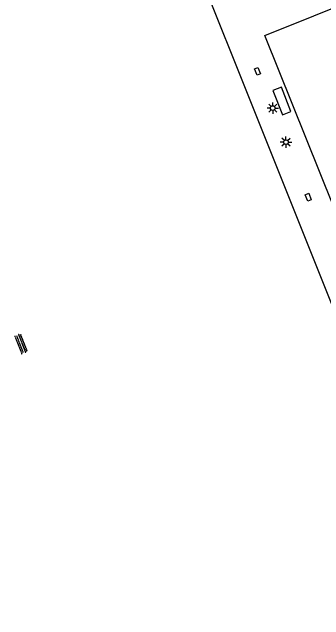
# Model space of a CAD drawing. Extents: x 137999 to 141000, y 397500 to 400501.
# Drawn here: x 138412.6 to 138446.7, y 398990.9 to 399057.4 of the extents above; entities that cross this region are included whole.
import ezdxf

# ---------------------------------------------------------------- set-up
doc = ezdxf.new("R2010")
doc.units = 0
for name, color, linetype in [('gg-bbg-overig bouwwerk', 7, 'Continuous'), ('gg-knt-verharding', 7, 'Continuous'), ('gt-symb-kolk center center', 7, 'Continuous'), ('gt-symb-lichtmast', 7, 'Continuous'), ('gt-symb-overige verharding', 7, 'Continuous')]:
    doc.layers.add(name, color=color, linetype=linetype)

# ---------------------------------------------------------------- blocks, each defined once
blk = doc.blocks.new('gt0-KOLKCC')
at = {"layer": 'gt-symb-kolk center center'}
blk.add_lwpolyline([(-0.375, 0.2), (0.375, 0.2), (0.375, -0.2), (-0.375, -0.2)], close=True, dxfattribs=at)
blk = doc.blocks.new('gt0-LMAST')
at = {"layer": 'gt-symb-lichtmast'}
for p, q in [((-0.182, 0.173), (-0.447, 0.438)), ((-0.005, 0.246), (-0.005, 0.621)), ((0.172, 0.173), (0.437, 0.438)), ((-0.255, -0.004), (-0.63, -0.004)), ((-0.182, -0.181), (-0.447, -0.446)), ((-0.005, -0.254), (-0.005, -0.629)), ((0.437, -0.446), (0.172, -0.181)), ((0.245, -0.004), (0.62, -0.004))]:
    blk.add_line(p, q, dxfattribs=at)
blk.add_circle((-0.005, -0.004), 0.25, dxfattribs=at)
blk = doc.blocks.new('gt0-OVH')
at = {"layer": 'gt-symb-overige verharding'}
for points in [[(-0.972, 0.298), (-0.967, 0.308), (-0.965, 0.319), (-0.966, 0.33), (-0.971, 0.34), (-0.978, 0.348), (-0.988, 0.353), (-0.999, 0.355), (-1.01, 0.354), (-1.02, 0.349), (-1.028, 0.342), (-1.033, 0.332), (-1.035, 0.321), (-1.034, 0.31), (-1.029, 0.3), (-1.022, 0.292), (-1.012, 0.287), (-1.001, 0.285), (-0.99, 0.286), (-0.98, 0.291)], [(-0.872, 0.106), (-0.867, 0.116), (-0.865, 0.126), (-0.866, 0.137), (-0.871, 0.147), (-0.878, 0.156), (-0.888, 0.161), (-0.899, 0.163), (-0.91, 0.162), (-0.92, 0.157), (-0.928, 0.15), (-0.933, 0.14), (-0.935, 0.129), (-0.934, 0.118), (-0.929, 0.108), (-0.922, 0.1), (-0.912, 0.095), (-0.901, 0.092), (-0.89, 0.094), (-0.88, 0.098)], [(-0.772, 0.298), (-0.767, 0.308), (-0.765, 0.319), (-0.766, 0.33), (-0.771, 0.34), (-0.778, 0.348), (-0.788, 0.353), (-0.799, 0.355), (-0.81, 0.354), (-0.82, 0.349), (-0.828, 0.342), (-0.833, 0.332), (-0.835, 0.321), (-0.834, 0.31), (-0.829, 0.3), (-0.822, 0.292), (-0.812, 0.287), (-0.801, 0.285), (-0.79, 0.286), (-0.78, 0.291)], [(-0.672, 0.106), (-0.667, 0.116), (-0.665, 0.126), (-0.666, 0.137), (-0.671, 0.147), (-0.678, 0.156), (-0.688, 0.161), (-0.699, 0.163), (-0.71, 0.162), (-0.72, 0.157), (-0.728, 0.15), (-0.733, 0.14), (-0.735, 0.129), (-0.734, 0.118), (-0.729, 0.108), (-0.722, 0.1), (-0.712, 0.095), (-0.701, 0.092), (-0.69, 0.094), (-0.68, 0.098)], [(-0.572, 0.298), (-0.567, 0.308), (-0.565, 0.319), (-0.566, 0.33), (-0.571, 0.34), (-0.578, 0.348), (-0.588, 0.353), (-0.599, 0.355), (-0.61, 0.354), (-0.62, 0.349), (-0.628, 0.342), (-0.633, 0.332), (-0.635, 0.321), (-0.634, 0.31), (-0.629, 0.3), (-0.622, 0.292), (-0.612, 0.287), (-0.601, 0.285), (-0.59, 0.286), (-0.58, 0.291)], [(-0.472, 0.106), (-0.467, 0.116), (-0.465, 0.126), (-0.466, 0.137), (-0.471, 0.147), (-0.478, 0.156), (-0.488, 0.161), (-0.499, 0.163), (-0.51, 0.162), (-0.52, 0.157), (-0.528, 0.15), (-0.533, 0.14), (-0.535, 0.129), (-0.534, 0.118), (-0.529, 0.108), (-0.522, 0.1), (-0.512, 0.095), (-0.501, 0.092), (-0.49, 0.094), (-0.48, 0.098)], [(-0.372, 0.298), (-0.367, 0.308), (-0.365, 0.319), (-0.366, 0.33), (-0.371, 0.34), (-0.378, 0.348), (-0.388, 0.353), (-0.399, 0.355), (-0.41, 0.354), (-0.42, 0.349), (-0.428, 0.342), (-0.433, 0.332), (-0.435, 0.321), (-0.434, 0.31), (-0.429, 0.3), (-0.422, 0.292), (-0.412, 0.287), (-0.401, 0.285), (-0.39, 0.286), (-0.38, 0.291)], [(-0.272, 0.106), (-0.267, 0.116), (-0.265, 0.126), (-0.266, 0.137), (-0.271, 0.147), (-0.278, 0.156), (-0.288, 0.161), (-0.299, 0.163), (-0.31, 0.162), (-0.32, 0.157), (-0.328, 0.15), (-0.333, 0.14), (-0.335, 0.129), (-0.334, 0.118), (-0.329, 0.108), (-0.322, 0.1), (-0.312, 0.095), (-0.301, 0.092), (-0.29, 0.094), (-0.28, 0.098)], [(-0.172, 0.298), (-0.167, 0.308), (-0.165, 0.319), (-0.166, 0.33), (-0.171, 0.34), (-0.178, 0.348), (-0.188, 0.353), (-0.199, 0.355), (-0.21, 0.354), (-0.22, 0.349), (-0.228, 0.342), (-0.233, 0.332), (-0.235, 0.321), (-0.234, 0.31), (-0.229, 0.3), (-0.222, 0.292), (-0.212, 0.287), (-0.201, 0.285), (-0.19, 0.286), (-0.18, 0.291)], [(-0.072, 0.106), (-0.067, 0.116), (-0.065, 0.126), (-0.066, 0.137), (-0.071, 0.147), (-0.078, 0.156), (-0.088, 0.161), (-0.099, 0.163), (-0.11, 0.162), (-0.12, 0.157), (-0.128, 0.15), (-0.133, 0.14), (-0.135, 0.129), (-0.134, 0.118), (-0.129, 0.108), (-0.122, 0.1), (-0.112, 0.095), (-0.101, 0.092), (-0.09, 0.094), (-0.08, 0.098)], [(0.028, 0.298), (0.033, 0.308), (0.035, 0.319), (0.034, 0.33), (0.029, 0.34), (0.022, 0.348), (0.012, 0.353), (0.001, 0.355), (-0.01, 0.354), (-0.02, 0.349), (-0.028, 0.342), (-0.033, 0.332), (-0.035, 0.321), (-0.034, 0.31), (-0.029, 0.3), (-0.022, 0.292), (-0.012, 0.287), (-0.001, 0.285), (0.01, 0.286), (0.02, 0.291)], [(0.128, 0.106), (0.133, 0.116), (0.135, 0.126), (0.134, 0.137), (0.129, 0.147), (0.122, 0.156), (0.112, 0.161), (0.101, 0.163), (0.09, 0.162), (0.08, 0.157), (0.072, 0.15), (0.067, 0.14), (0.065, 0.129), (0.066, 0.118), (0.071, 0.108), (0.078, 0.1), (0.088, 0.095), (0.099, 0.092), (0.11, 0.094), (0.12, 0.098)], [(0.228, 0.298), (0.233, 0.308), (0.235, 0.319), (0.234, 0.33), (0.229, 0.34), (0.222, 0.348), (0.212, 0.353), (0.201, 0.355), (0.19, 0.354), (0.18, 0.349), (0.172, 0.342), (0.167, 0.332), (0.165, 0.321), (0.166, 0.31), (0.171, 0.3), (0.178, 0.292), (0.188, 0.287), (0.199, 0.285), (0.21, 0.286), (0.22, 0.291)], [(0.328, 0.106), (0.333, 0.116), (0.335, 0.126), (0.334, 0.137), (0.329, 0.147), (0.322, 0.156), (0.312, 0.161), (0.301, 0.163), (0.29, 0.162), (0.28, 0.157), (0.272, 0.15), (0.267, 0.14), (0.265, 0.129), (0.266, 0.118), (0.271, 0.108), (0.278, 0.1), (0.288, 0.095), (0.299, 0.092), (0.31, 0.094), (0.32, 0.098)], [(0.428, 0.298), (0.433, 0.308), (0.435, 0.319), (0.434, 0.33), (0.429, 0.34), (0.422, 0.348), (0.412, 0.353), (0.401, 0.355), (0.39, 0.354), (0.38, 0.349), (0.372, 0.342), (0.367, 0.332), (0.365, 0.321), (0.366, 0.31), (0.371, 0.3), (0.378, 0.292), (0.388, 0.287), (0.399, 0.285), (0.41, 0.286), (0.42, 0.291)], [(0.528, 0.106), (0.533, 0.116), (0.535, 0.126), (0.534, 0.137), (0.529, 0.147), (0.522, 0.156), (0.512, 0.161), (0.501, 0.163), (0.49, 0.162), (0.48, 0.157), (0.472, 0.15), (0.467, 0.14), (0.465, 0.129), (0.466, 0.118), (0.471, 0.108), (0.478, 0.1), (0.488, 0.095), (0.499, 0.092), (0.51, 0.094), (0.52, 0.098)], [(0.628, 0.298), (0.633, 0.308), (0.635, 0.319), (0.634, 0.33), (0.629, 0.34), (0.622, 0.348), (0.612, 0.353), (0.601, 0.355), (0.59, 0.354), (0.58, 0.349), (0.572, 0.342), (0.567, 0.332), (0.565, 0.321), (0.566, 0.31), (0.571, 0.3), (0.578, 0.292), (0.588, 0.287), (0.599, 0.285), (0.61, 0.286), (0.62, 0.291)], [(0.728, 0.106), (0.733, 0.116), (0.735, 0.126), (0.734, 0.137), (0.729, 0.147), (0.722, 0.156), (0.712, 0.161), (0.701, 0.163), (0.69, 0.162), (0.68, 0.157), (0.672, 0.15), (0.667, 0.14), (0.665, 0.129), (0.666, 0.118), (0.671, 0.108), (0.678, 0.1), (0.688, 0.095), (0.699, 0.092), (0.71, 0.094), (0.72, 0.098)], [(0.828, 0.298), (0.833, 0.308), (0.835, 0.319), (0.834, 0.33), (0.829, 0.34), (0.822, 0.348), (0.812, 0.353), (0.801, 0.355), (0.79, 0.354), (0.78, 0.349), (0.772, 0.342), (0.767, 0.332), (0.765, 0.321), (0.766, 0.31), (0.771, 0.3), (0.778, 0.292), (0.788, 0.287), (0.799, 0.285), (0.81, 0.286), (0.82, 0.291)], [(0.928, 0.106), (0.933, 0.116), (0.935, 0.126), (0.934, 0.137), (0.929, 0.147), (0.922, 0.156), (0.912, 0.161), (0.901, 0.163), (0.89, 0.162), (0.88, 0.157), (0.872, 0.15), (0.867, 0.14), (0.865, 0.129), (0.866, 0.118), (0.871, 0.108), (0.878, 0.1), (0.888, 0.095), (0.899, 0.092), (0.91, 0.094), (0.92, 0.098)], [(1.028, 0.298), (1.033, 0.308), (1.035, 0.319), (1.034, 0.33), (1.029, 0.34), (1.022, 0.348), (1.012, 0.353), (1.001, 0.355), (0.99, 0.354), (0.98, 0.349), (0.972, 0.342), (0.967, 0.332), (0.965, 0.321), (0.966, 0.31), (0.971, 0.3), (0.978, 0.292), (0.988, 0.287), (0.999, 0.285), (1.01, 0.286), (1.02, 0.291)], [(-0.972, -0.142), (-0.967, -0.132), (-0.965, -0.121), (-0.966, -0.11), (-0.971, -0.1), (-0.978, -0.092), (-0.988, -0.087), (-0.999, -0.085), (-1.01, -0.086), (-1.02, -0.091), (-1.028, -0.098), (-1.033, -0.108), (-1.035, -0.119), (-1.034, -0.13), (-1.029, -0.14), (-1.022, -0.148), (-1.012, -0.153), (-1.001, -0.155), (-0.99, -0.154), (-0.98, -0.149)], [(-0.872, -0.334), (-0.867, -0.324), (-0.865, -0.314), (-0.866, -0.303), (-0.871, -0.293), (-0.878, -0.284), (-0.888, -0.279), (-0.899, -0.277), (-0.91, -0.278), (-0.92, -0.283), (-0.928, -0.29), (-0.933, -0.3), (-0.935, -0.311), (-0.934, -0.322), (-0.929, -0.332), (-0.922, -0.34), (-0.912, -0.345), (-0.901, -0.348), (-0.89, -0.346), (-0.88, -0.342)], [(-0.772, -0.142), (-0.767, -0.132), (-0.765, -0.121), (-0.766, -0.11), (-0.771, -0.1), (-0.778, -0.092), (-0.788, -0.087), (-0.799, -0.085), (-0.81, -0.086), (-0.82, -0.091), (-0.828, -0.098), (-0.833, -0.108), (-0.835, -0.119), (-0.834, -0.13), (-0.829, -0.14), (-0.822, -0.148), (-0.812, -0.153), (-0.801, -0.155), (-0.79, -0.154), (-0.78, -0.149)], [(-0.672, -0.334), (-0.667, -0.324), (-0.665, -0.314), (-0.666, -0.303), (-0.671, -0.293), (-0.678, -0.284), (-0.688, -0.279), (-0.699, -0.277), (-0.71, -0.278), (-0.72, -0.283), (-0.728, -0.29), (-0.733, -0.3), (-0.735, -0.311), (-0.734, -0.322), (-0.729, -0.332), (-0.722, -0.34), (-0.712, -0.345), (-0.701, -0.348), (-0.69, -0.346), (-0.68, -0.342)], [(-0.572, -0.142), (-0.567, -0.132), (-0.565, -0.121), (-0.566, -0.11), (-0.571, -0.1), (-0.578, -0.092), (-0.588, -0.087), (-0.599, -0.085), (-0.61, -0.086), (-0.62, -0.091), (-0.628, -0.098), (-0.633, -0.108), (-0.635, -0.119), (-0.634, -0.13), (-0.629, -0.14), (-0.622, -0.148), (-0.612, -0.153), (-0.601, -0.155), (-0.59, -0.154), (-0.58, -0.149)], [(-0.472, -0.334), (-0.467, -0.324), (-0.465, -0.314), (-0.466, -0.303), (-0.471, -0.293), (-0.478, -0.284), (-0.488, -0.279), (-0.499, -0.277), (-0.51, -0.278), (-0.52, -0.283), (-0.528, -0.29), (-0.533, -0.3), (-0.535, -0.311), (-0.534, -0.322), (-0.529, -0.332), (-0.522, -0.34), (-0.512, -0.345), (-0.501, -0.348), (-0.49, -0.346), (-0.48, -0.342)], [(-0.372, -0.142), (-0.367, -0.132), (-0.365, -0.121), (-0.366, -0.11), (-0.371, -0.1), (-0.378, -0.092), (-0.388, -0.087), (-0.399, -0.085), (-0.41, -0.086), (-0.42, -0.091), (-0.428, -0.098), (-0.433, -0.108), (-0.435, -0.119), (-0.434, -0.13), (-0.429, -0.14), (-0.422, -0.148), (-0.412, -0.153), (-0.401, -0.155), (-0.39, -0.154), (-0.38, -0.149)], [(-0.272, -0.334), (-0.267, -0.324), (-0.265, -0.314), (-0.266, -0.303), (-0.271, -0.293), (-0.278, -0.284), (-0.288, -0.279), (-0.299, -0.277), (-0.31, -0.278), (-0.32, -0.283), (-0.328, -0.29), (-0.333, -0.3), (-0.335, -0.311), (-0.334, -0.322), (-0.329, -0.332), (-0.322, -0.34), (-0.312, -0.345), (-0.301, -0.348), (-0.29, -0.346), (-0.28, -0.342)], [(-0.172, -0.142), (-0.167, -0.132), (-0.165, -0.121), (-0.166, -0.11), (-0.171, -0.1), (-0.178, -0.092), (-0.188, -0.087), (-0.199, -0.085), (-0.21, -0.086), (-0.22, -0.091), (-0.228, -0.098), (-0.233, -0.108), (-0.235, -0.119), (-0.234, -0.13), (-0.229, -0.14), (-0.222, -0.148), (-0.212, -0.153), (-0.201, -0.155), (-0.19, -0.154), (-0.18, -0.149)], [(-0.072, -0.334), (-0.067, -0.324), (-0.065, -0.314), (-0.066, -0.303), (-0.071, -0.293), (-0.078, -0.284), (-0.088, -0.279), (-0.099, -0.277), (-0.11, -0.278), (-0.12, -0.283), (-0.128, -0.29), (-0.133, -0.3), (-0.135, -0.311), (-0.134, -0.322), (-0.129, -0.332), (-0.122, -0.34), (-0.112, -0.345), (-0.101, -0.348), (-0.09, -0.346), (-0.08, -0.342)], [(0.028, -0.142), (0.033, -0.132), (0.035, -0.121), (0.034, -0.11), (0.029, -0.1), (0.022, -0.092), (0.012, -0.087), (0.001, -0.085), (-0.01, -0.086), (-0.02, -0.091), (-0.028, -0.098), (-0.033, -0.108), (-0.035, -0.119), (-0.034, -0.13), (-0.029, -0.14), (-0.022, -0.148), (-0.012, -0.153), (-0.001, -0.155), (0.01, -0.154), (0.02, -0.149)], [(0.128, -0.334), (0.133, -0.324), (0.135, -0.314), (0.134, -0.303), (0.129, -0.293), (0.122, -0.284), (0.112, -0.279), (0.101, -0.277), (0.09, -0.278), (0.08, -0.283), (0.072, -0.29), (0.067, -0.3), (0.065, -0.311), (0.066, -0.322), (0.071, -0.332), (0.078, -0.34), (0.088, -0.345), (0.099, -0.348), (0.11, -0.346), (0.12, -0.342)], [(0.228, -0.142), (0.233, -0.132), (0.235, -0.121), (0.234, -0.11), (0.229, -0.1), (0.222, -0.092), (0.212, -0.087), (0.201, -0.085), (0.19, -0.086), (0.18, -0.091), (0.172, -0.098), (0.167, -0.108), (0.165, -0.119), (0.166, -0.13), (0.171, -0.14), (0.178, -0.148), (0.188, -0.153), (0.199, -0.155), (0.21, -0.154), (0.22, -0.149)], [(0.328, -0.334), (0.333, -0.324), (0.335, -0.314), (0.334, -0.303), (0.329, -0.293), (0.322, -0.284), (0.312, -0.279), (0.301, -0.277), (0.29, -0.278), (0.28, -0.283), (0.272, -0.29), (0.267, -0.3), (0.265, -0.311), (0.266, -0.322), (0.271, -0.332), (0.278, -0.34), (0.288, -0.345), (0.299, -0.348), (0.31, -0.346), (0.32, -0.342)], [(0.428, -0.142), (0.433, -0.132), (0.435, -0.121), (0.434, -0.11), (0.429, -0.1), (0.422, -0.092), (0.412, -0.087), (0.401, -0.085), (0.39, -0.086), (0.38, -0.091), (0.372, -0.098), (0.367, -0.108), (0.365, -0.119), (0.366, -0.13), (0.371, -0.14), (0.378, -0.148), (0.388, -0.153), (0.399, -0.155), (0.41, -0.154), (0.42, -0.149)], [(0.528, -0.334), (0.533, -0.324), (0.535, -0.314), (0.534, -0.303), (0.529, -0.293), (0.522, -0.284), (0.512, -0.279), (0.501, -0.277), (0.49, -0.278), (0.48, -0.283), (0.472, -0.29), (0.467, -0.3), (0.465, -0.311), (0.466, -0.322), (0.471, -0.332), (0.478, -0.34), (0.488, -0.345), (0.499, -0.348), (0.51, -0.346), (0.52, -0.342)], [(0.628, -0.142), (0.633, -0.132), (0.635, -0.121), (0.634, -0.11), (0.629, -0.1), (0.622, -0.092), (0.612, -0.087), (0.601, -0.085), (0.59, -0.086), (0.58, -0.091), (0.572, -0.098), (0.567, -0.108), (0.565, -0.119), (0.566, -0.13), (0.571, -0.14), (0.578, -0.148), (0.588, -0.153), (0.599, -0.155), (0.61, -0.154), (0.62, -0.149)], [(0.728, -0.334), (0.733, -0.324), (0.735, -0.314), (0.734, -0.303), (0.729, -0.293), (0.722, -0.284), (0.712, -0.279), (0.701, -0.277), (0.69, -0.278), (0.68, -0.283), (0.672, -0.29), (0.667, -0.3), (0.665, -0.311), (0.666, -0.322), (0.671, -0.332), (0.678, -0.34), (0.688, -0.345), (0.699, -0.348), (0.71, -0.346), (0.72, -0.342)], [(0.828, -0.142), (0.833, -0.132), (0.835, -0.121), (0.834, -0.11), (0.829, -0.1), (0.822, -0.092), (0.812, -0.087), (0.801, -0.085), (0.79, -0.086), (0.78, -0.091), (0.772, -0.098), (0.767, -0.108), (0.765, -0.119), (0.766, -0.13), (0.771, -0.14), (0.778, -0.148), (0.788, -0.153), (0.799, -0.155), (0.81, -0.154), (0.82, -0.149)], [(0.928, -0.334), (0.933, -0.324), (0.935, -0.314), (0.934, -0.303), (0.929, -0.293), (0.922, -0.284), (0.912, -0.279), (0.901, -0.277), (0.89, -0.278), (0.88, -0.283), (0.872, -0.29), (0.867, -0.3), (0.865, -0.311), (0.866, -0.322), (0.871, -0.332), (0.878, -0.34), (0.888, -0.345), (0.899, -0.348), (0.91, -0.346), (0.92, -0.342)], [(1.028, -0.142), (1.033, -0.132), (1.035, -0.121), (1.034, -0.11), (1.029, -0.1), (1.022, -0.092), (1.012, -0.087), (1.001, -0.085), (0.99, -0.086), (0.98, -0.091), (0.972, -0.098), (0.967, -0.108), (0.965, -0.119), (0.966, -0.13), (0.971, -0.14), (0.978, -0.148), (0.988, -0.153), (0.999, -0.155), (1.01, -0.154), (1.02, -0.149)]]:
    blk.add_lwpolyline(points, close=True, dxfattribs=at)

msp = doc.modelspace()

# ---------------------------------------------------------------- linework, layer by layer
at = {"layer": 'gg-bbg-overig bouwwerk'}
msp.add_lwpolyline([(138442.076, 399049.214), (138441.136, 399048.847), (138442.197, 399046.176), (138443.11, 399046.541), (138442.076, 399049.214)], dxfattribs=at)
at = {"layer": 'gg-knt-verharding'}
for points in [[(138463.405, 398985.959), (138409.59, 398964.456), (138372.964, 399055.788), (138426.814, 399077.283), (138463.405, 398985.959)], [(138494.119, 399076.486), (138510.72, 399035.223), (138456.876, 399013.601), (138440.276, 399054.864), (138494.119, 399076.486)]]:
    msp.add_lwpolyline(points, dxfattribs=at)

# ---------------------------------------------------------------- block references
at = {"layer": 'gt-symb-kolk center center'}
for p, rotation in [((138439.465, 399050.944), -66.92177859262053), ((138445.026, 399037.174), -68.33696013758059)]:
    msp.add_blockref('gt0-KOLKCC', p, dxfattribs=dict(at, rotation=rotation))
at = {"layer": 'gt-symb-lichtmast'}
for p in [(138441.137, 399046.926), (138442.586, 399043.2)]:
    msp.add_blockref('gt0-LMAST', p, dxfattribs=at)
at = {"layer": 'gt-symb-overige verharding', "rotation": 111.46106358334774}
msp.add_blockref('gt0-OVH', (138413.559, 399021.137), dxfattribs=at)

doc.saveas('drawing.dxf')
